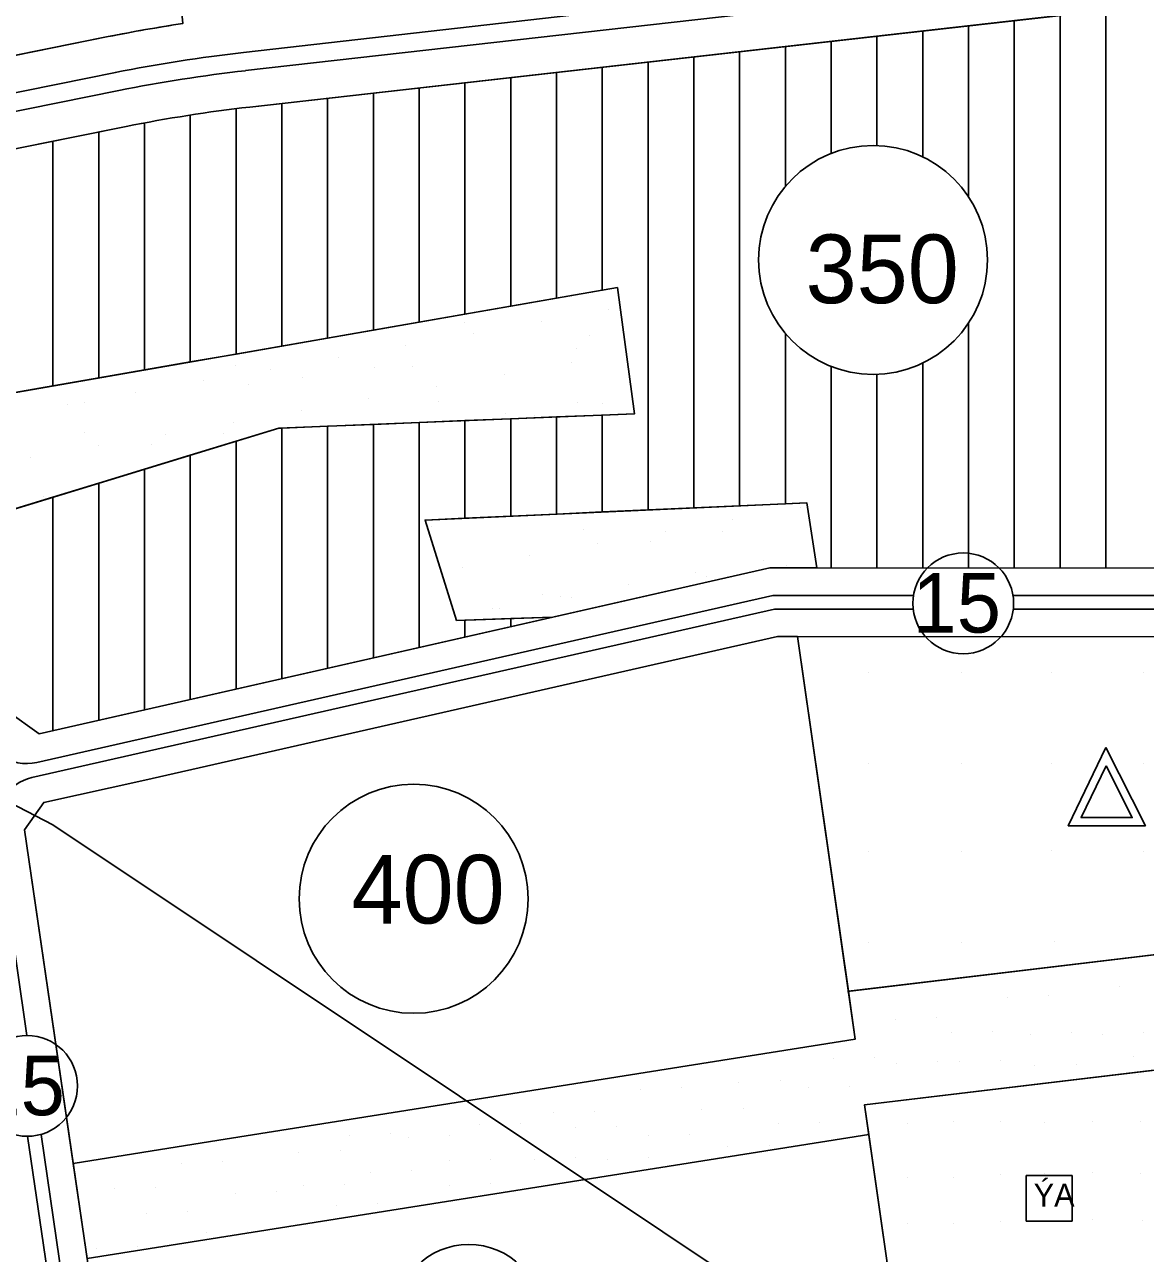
# Model space of a CAD drawing. Extents: x 419109 to 421295, y 4452223 to 4457798.
# Drawn here: x 419326.4 to 419571.2, y 4453711.7 to 4453980 of the extents above; entities that cross this region are included whole.
import ezdxf

# ---------------------------------------------------------------- set-up
doc = ezdxf.new("R2010")
doc.units = 0
for name, color, linetype in [('ADA', 7, 'Continuous'), ('ADAKENARI', 7, 'Continuous'), ('Default', 7, 'Continuous'), ('KALDIRIM', 7, 'Continuous'), ('KD_DAIRE', 7, 'Continuous'), ('KD_YGEN', 7, 'Continuous'), ('LJ_SEMBOL', 7, 'Continuous'), ('PL_AYA_PARK_DINLENME', 7, 'Continuous'), ('PL_EĞİTİM', 7, 'Continuous'), ('PL_KON_MEV_350', 7, 'Continuous'), ('PL_KON_MEV_400', 7, 'Continuous'), ('PL_SAY_DINI_TESIS', 7, 'Continuous'), ('PL_TİCK', 7, 'Continuous'), ('SM_DAIRE', 7, 'Continuous'), ('SM_SEMBOL', 7, 'Continuous'), ('SM_TAKS', 7, 'Continuous'), ('SN_3_DERECE_KAYNAK_KORUMA', 7, 'Continuous'), ('TR_DINITESIS', 7, 'Continuous'), ('TR_EĞİTİM', 7, 'Continuous'), ('TR_ILKEGITIM', 7, 'Continuous'), ('TR_ORTAYOGUNKONUT', 7, 'Continuous'), ('TR_PARKALANI', 7, 'Continuous'), ('TR_TİCK', 7, 'Continuous'), ('TR_YUKSEKYOGUNKONUT', 7, 'Continuous')]:
    doc.layers.add(name, color=color, linetype=linetype)

# ---------------------------------------------------------------- blocks, each defined once
blk = doc.blocks.new('POINT_DISPLAY')
at = {"layer": 'Default'}
blk.add_line((0, 0), (0, 0), dxfattribs=at)

msp = doc.modelspace()

# ---------------------------------------------------------------- linework, layer by layer
at = {"layer": 'ADA'}
for p, q in [((419455.88, 4453922.6), (419306.19, 4453896.51)), ((419459.64, 4453895.02), (419455.88, 4453922.6)), ((419381.93, 4453891.89), (419459.64, 4453895.02)), ((419317.06, 4453872.07), (419381.93, 4453891.89)), ((419413.89, 4453871.83), (419497.24, 4453875.59)), ((419497.24, 4453875.59), (419499.43, 4453861.36)), ((419420.78, 4453849.9), (419413.89, 4453871.83)), ((419441.77, 4453850.6), (419420.78, 4453849.9))]:
    msp.add_line(p, q, dxfattribs=at)
at = {"layer": 'ADAKENARI'}
for p, q in [((419375.58, 4453962.01), (419597.94, 4453987.19)), ((419344.64, 4453977.39), (419289.1, 4453966.24)), ((419268.25, 4453941.65), (419348.58, 4453957.78)), ((419329.56, 4453825.15), (419489.18, 4453861.36)), ((419489.18, 4453861.36), (419652.35, 4453861.31)), ((419352.65, 4453815.01), (419490.86, 4453846.36)), ((419490.86, 4453846.36), (419652.25, 4453846.31)), ((419495.26, 4453846.36), (419507.84, 4453758.46)), ((419322.63, 4453830.1), (419329.56, 4453825.15)), ((419330.57, 4453810.17), (419352.65, 4453815.01)), ((419330.57, 4453810.17), (419326.41, 4453804.15)), ((419329.63, 4453806.05), (419329.64, 4453806.03)), ((419346.53, 4453666.02), (419326.41, 4453804.15)), ((419623.03, 4453782.84), (419506.18, 4453768.89)), ((419367.01, 4453736.1), (419507.84, 4453758.46)), ((419509.89, 4453744.15), (419588.56, 4453753.54)), ((419509.89, 4453744.15), (419518.63, 4453683.04)), ((419337.02, 4453731.34), (419367.01, 4453736.1)), ((419340.05, 4453710.55), (419510.82, 4453737.67))]:
    msp.add_line(p, q, dxfattribs=at)
for radius, start in [(340, 98.5592), (320, 96.4599)]:
    msp.add_arc((419411.58, 4453644.04), radius, start, 101.3544, dxfattribs=at)
at = {"layer": 'KALDIRIM'}
for p, q in [((419374.68, 4453969.96), (419597.04, 4453995.14)), ((419374.23, 4453973.94), (419467.74, 4453984.52)), ((419277.88, 4453955.82), (419346.22, 4453969.55)), ((419278.32, 4453951.83), (419347, 4453965.62)), ((419329.07, 4453818.89), (419489.85, 4453855.36)), ((419489.85, 4453855.36), (419520.58, 4453855.35)), ((419542.31, 4453855.34), (419652.35, 4453855.31)), ((419328, 4453815.57), (419490.19, 4453852.36)), ((419490.19, 4453852.36), (419520.52, 4453852.35)), ((419542.37, 4453852.34), (419652.25, 4453852.31)), ((419326.89, 4453759.24), (419320.31, 4453804.38)), ((419327.06, 4453737.24), (419332.31, 4453701.2)), ((419341.08, 4453661.8), (419330.03, 4453737.67))]:
    msp.add_line(p, q, dxfattribs=at)
for centre, radius, start, end in [((419411.58, 4453644.04), 332, 96.4599, 101.3544), ((419411.58, 4453644.04), 328, 96.4599, 101.3544), ((419326.86, 4453828.64), 10, 187.5596, 282.7792), ((419330.21, 4453805.82), 10, 102.7792, 188.289)]:
    msp.add_arc(centre, radius, start, end, dxfattribs=at)
at = {"layer": 'KD_DAIRE'}
for centre in [(419531.44, 4453853.63), (419326.96, 4453748.24)]:
    msp.add_circle(centre, 11, dxfattribs=at)
at = {"layer": 'LJ_SEMBOL'}
for points in [[(419562.58, 4453822.15), (419554.37, 4453805.07), (419571.23, 4453805.07), (419562.58, 4453822.15)], [(419562.62, 4453818.14), (419568.34, 4453806.84), (419557.19, 4453806.84), (419562.62, 4453818.14)]]:
    msp.add_lwpolyline(points, dxfattribs=at)
at = {"layer": 'PL_AYA_PARK_DINLENME'}
msp.add_lwpolyline([(419344.64, 4453977.39), (419289.1, 4453966.24), (419287.58, 4453986.8), (419360.1, 4453989.49), (419360.98, 4453980.26), (419358.93, 4453979.94), (419356.88, 4453979.61), (419354.84, 4453979.27), (419352.79, 4453978.92), (419350.75, 4453978.56), (419348.71, 4453978.18), (419346.68, 4453977.79)], close=True, dxfattribs=at)
for points in [[(419322.59, 4453873.76), (419332.59, 4453876.81), (419342.59, 4453879.87), (419352.59, 4453882.92), (419362.59, 4453885.98), (419372.59, 4453889.04), (419381.93, 4453891.89), (419382.59, 4453891.92), (419392.59, 4453892.32), (419402.59, 4453892.72), (419412.59, 4453893.13), (419422.59, 4453893.53), (419432.59, 4453893.93), (419442.59, 4453894.34), (419452.59, 4453894.74), (419459.64, 4453895.02), (419455.88, 4453922.6), (419452.59, 4453922.02), (419442.59, 4453920.28), (419432.59, 4453918.54), (419422.59, 4453916.8), (419412.59, 4453915.05), (419402.59, 4453913.31), (419392.59, 4453911.57), (419382.59, 4453909.83), (419372.59, 4453908.08), (419362.59, 4453906.34), (419352.59, 4453904.6), (419342.59, 4453902.85), (419332.59, 4453901.11), (419322.59, 4453899.37)], [(419422.59, 4453849.96), (419432.59, 4453850.3), (419441.77, 4453850.6), (419489.18, 4453861.36), (419499.43, 4453861.36), (419497.24, 4453875.59), (419492.59, 4453875.38), (419482.59, 4453874.93), (419472.59, 4453874.48), (419462.59, 4453874.03), (419452.59, 4453873.58), (419442.59, 4453873.13), (419432.59, 4453872.68), (419422.59, 4453872.23), (419413.89, 4453871.83), (419420.78, 4453849.9), (419422.59, 4453849.96)], [(419792.89, 4453770.88), (419792.87, 4453792.02), (419685.88, 4453779.84), (419662.1, 4453777.13), (419664.72, 4453798.1), (419670.71, 4453846.06), (419652.25, 4453846.31), (419634.56, 4453846.32), (419623.03, 4453782.84), (419506.35, 4453768.91), (419507.84, 4453758.46), (419367.01, 4453736.1), (419337.02, 4453731.34), (419340.05, 4453710.55), (419510.82, 4453737.67), (419509.89, 4453744.15), (419588.56, 4453753.54), (419592.02, 4453754.04), (419598.46, 4453754.96), (419660.06, 4453760.73), (419659.43, 4453755.69), (419792.89, 4453770.88)]]:
    msp.add_lwpolyline(points, dxfattribs=at)
at = {"layer": 'PL_EĞİTİM'}
msp.add_lwpolyline([(419506.35, 4453768.91), (419623.03, 4453782.84), (419634.56, 4453846.32), (419495.26, 4453846.36), (419506.35, 4453768.91)], dxfattribs=at)
at = {"layer": 'PL_KON_MEV_350'}
for points in [[(419317.06, 4453872.07), (419320, 4453849.92), (419322.63, 4453830.1), (419329.56, 4453825.15), (419441.77, 4453850.6), (419432.59, 4453850.3), (419422.59, 4453849.96), (419420.78, 4453849.9), (419413.89, 4453871.83), (419422.59, 4453872.23), (419432.59, 4453872.68), (419442.59, 4453873.13), (419452.59, 4453873.58), (419462.59, 4453874.03), (419472.59, 4453874.48), (419482.59, 4453874.93), (419492.59, 4453875.38), (419497.24, 4453875.59), (419499.43, 4453861.36), (419609.19, 4453861.32), (419602.59, 4453935.2), (419597.94, 4453987.19), (419375.58, 4453962.01)], [(419348.58, 4453957.78), (419283.35, 4453944.68)], [(419322.59, 4453899.37), (419332.59, 4453901.11), (419342.59, 4453902.85), (419352.59, 4453904.6), (419362.59, 4453906.34), (419372.59, 4453908.08), (419382.59, 4453909.83), (419392.59, 4453911.57), (419402.59, 4453913.31), (419412.59, 4453915.05), (419422.59, 4453916.8), (419432.59, 4453918.54), (419442.59, 4453920.28), (419452.59, 4453922.02), (419455.88, 4453922.6), (419459.64, 4453895.02), (419452.59, 4453894.74), (419442.59, 4453894.34), (419432.59, 4453893.93), (419422.59, 4453893.53), (419412.59, 4453893.13), (419402.59, 4453892.72), (419392.59, 4453892.32), (419382.59, 4453891.92), (419381.93, 4453891.89), (419372.59, 4453889.04), (419362.59, 4453885.98), (419352.59, 4453882.92), (419342.59, 4453879.87), (419332.59, 4453876.81), (419322.59, 4453873.76)]]:
    msp.add_lwpolyline(points, dxfattribs=at)
msp.add_arc((419411.58, 4453644.04), 320, 96.4599, 101.3544, dxfattribs=at)
at = {"layer": 'PL_KON_MEV_400'}
msp.add_lwpolyline([(419506.35, 4453768.91), (419495.26, 4453846.36), (419490.86, 4453846.36), (419352.65, 4453815.01), (419330.57, 4453810.17), (419326.41, 4453804.15), (419337.02, 4453731.34), (419367.01, 4453736.1), (419507.84, 4453758.46), (419506.35, 4453768.91)], dxfattribs=at)
at = {"layer": 'PL_SAY_DINI_TESIS'}
msp.add_lwpolyline([(419592.02, 4453754.04), (419588.56, 4453753.54), (419509.89, 4453744.15), (419510.82, 4453737.67), (419518.63, 4453683.04), (419590.74, 4453692.44), (419600.67, 4453693.58), (419597.31, 4453717.13), (419592.02, 4453754.04)], dxfattribs=at)
at = {"layer": 'PL_TİCK'}
msp.add_lwpolyline([(419340.05, 4453710.55), (419346.53, 4453666.02), (419357.85, 4453657.69), (419512.04, 4453682.18), (419518.63, 4453683.04), (419510.82, 4453737.67), (419340.05, 4453710.55)], dxfattribs=at)
at = {"layer": 'SM_DAIRE'}
msp.add_circle((419511.74, 4453928.62), 25, dxfattribs=at)
at = {"layer": 'SM_SEMBOL'}
for points in [[(419555.21, 4453728.7), (419545.21, 4453728.7)], [(419545.21, 4453718.7), (419545.21, 4453728.7)], [(419555.21, 4453718.7), (419555.21, 4453728.7)], [(419555.21, 4453718.7), (419545.21, 4453718.7)]]:
    msp.add_lwpolyline(points, dxfattribs=at)
at = {"layer": 'SM_TAKS'}
for centre, radius in [((419411.38, 4453789.11), 25), ((419423.43, 4453697.64), 15.99)]:
    msp.add_circle(centre, radius, dxfattribs=at)
at = {"layer": 'SN_3_DERECE_KAYNAK_KORUMA'}
msp.add_lwpolyline([(420357.81, 4452232.59), (420364.57, 4452258.77), (420388.14, 4452395.87), (420395.04, 4452520.02), (420383.4, 4452655.62), (420344.11, 4452773.22), (420290.77, 4452875.07), (420213.22, 4452980.45), (420010.57, 4453225.26), (419772.92, 4453473.96), (419554.68, 4453657.1), (419332.55, 4453805.23), (419159.82, 4453894.89), (419126.5, 4453906.07)], dxfattribs=at)
at = {"layer": 'TR_ORTAYOGUNKONUT'}
for p, q in [((419562.59, 4453861.34), (419562.59, 4453983.19)), ((419532.59, 4453942.42), (419532.59, 4453979.79)), ((419542.59, 4453861.34), (419542.59, 4453980.92)), ((419552.59, 4453861.34), (419552.59, 4453982.05)), ((419512.59, 4453953.61), (419512.59, 4453977.52)), ((419522.59, 4453951.15), (419522.59, 4453978.66)), ((419482.59, 4453874.93), (419482.59, 4453974.13)), ((419492.59, 4453944.7), (419492.59, 4453975.26)), ((419502.59, 4453951.89), (419502.59, 4453976.39)), ((419462.59, 4453874.03), (419462.59, 4453971.86)), ((419472.59, 4453874.48), (419472.59, 4453973)), ((419442.59, 4453920.28), (419442.59, 4453969.6)), ((419452.59, 4453922.02), (419452.59, 4453970.73)), ((419412.59, 4453915.05), (419412.59, 4453966.2)), ((419422.59, 4453916.8), (419422.59, 4453967.33)), ((419432.59, 4453918.54), (419432.59, 4453968.47)), ((419392.59, 4453911.57), (419392.59, 4453963.94)), ((419402.59, 4453913.31), (419402.59, 4453965.07)), ((419372.59, 4453908.08), (419372.59, 4453961.6)), ((419382.59, 4453909.83), (419382.59, 4453962.81)), ((419352.59, 4453904.6), (419352.59, 4453958.51)), ((419362.59, 4453906.34), (419362.59, 4453960.21)), ((419342.59, 4453902.85), (419342.59, 4453956.58)), ((419332.59, 4453901.11), (419332.59, 4453954.57)), ((419492.59, 4453875.38), (419492.59, 4453912.55)), ((419532.59, 4453861.35), (419532.59, 4453914.83)), ((419502.59, 4453861.35), (419502.59, 4453905.36)), ((419522.59, 4453861.35), (419522.59, 4453906.1)), ((419512.59, 4453861.35), (419512.59, 4453903.64)), ((419432.59, 4453872.68), (419432.59, 4453893.93)), ((419442.59, 4453873.13), (419442.59, 4453894.34)), ((419452.59, 4453873.58), (419452.59, 4453894.74)), ((419382.59, 4453837.18), (419382.59, 4453891.92)), ((419392.59, 4453839.45), (419392.59, 4453892.32)), ((419402.59, 4453841.72), (419402.59, 4453892.72)), ((419412.59, 4453843.99), (419412.59, 4453893.13)), ((419422.59, 4453872.23), (419422.59, 4453893.53)), ((419372.59, 4453834.91), (419372.59, 4453889.04)), ((419362.59, 4453832.65), (419362.59, 4453885.98)), ((419352.59, 4453830.38), (419352.59, 4453882.92)), ((419342.59, 4453828.11), (419342.59, 4453879.87)), ((419332.59, 4453825.84), (419332.59, 4453876.81)), ((419422.59, 4453846.25), (419422.59, 4453849.96)), ((419432.59, 4453848.52), (419432.59, 4453850.3))]:
    msp.add_line(p, q, dxfattribs=at)
at = {"layer": 'TR_TİCK'}
msp.add_lwpolyline([(419510.82, 4453737.67), (419340.05, 4453710.55), (419346.53, 4453666.02), (419357.85, 4453657.69), (419512.04, 4453682.18), (419518.63, 4453683.04), (419510.82, 4453737.67)], dxfattribs=at)
msp.add_arc((419423.43, 4453697.64), 15.99, 0, 180, dxfattribs=at)
at = {"layer": 'TR_YUKSEKYOGUNKONUT'}
msp.add_lwpolyline([(419506.35, 4453768.91), (419495.26, 4453846.36), (419490.86, 4453846.36), (419352.65, 4453815.01), (419330.57, 4453810.17), (419326.41, 4453804.15), (419337.02, 4453731.34), (419367.01, 4453736.1), (419507.84, 4453758.46), (419506.35, 4453768.91)], dxfattribs=at)
for start, end in [(0, 180), (180, 0)]:
    msp.add_arc((419411.38, 4453789.11), 25, start, end, dxfattribs=at)

# ---------------------------------------------------------------- block references
at = {"layer": 'TR_DINITESIS', "xscale": 0.1, "yscale": 0.10000000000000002}
for p in [(419569.77, 4453750.69), (419519.24, 4453740.14), (419529.24, 4453740.43), (419539.5, 4453740.43), (419549.26, 4453740.24), (419559.59, 4453740.43), (419570.23, 4453740.4), (419519.24, 4453728.14), (419529.24, 4453728.14), (419539.5, 4453728.96), (419549.26, 4453729.05), (419559.59, 4453729.34), (419570.23, 4453729.22), (419519.24, 4453718.14), (419529.24, 4453718.14), (419539.5, 4453718.63), (419549.64, 4453718.63), (419559.59, 4453719.1), (419570.61, 4453718.79)]:
    msp.add_blockref('POINT_DISPLAY', p, dxfattribs=at)
at = {"layer": 'TR_EĞİTİM', "xscale": 0.1, "yscale": 0.10000000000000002}
for p in [(419510.82, 4453838.61), (419531.07, 4453838.61), (419550.82, 4453838.61), (419570.79, 4453838.61), (419510.82, 4453818.61), (419531.07, 4453818.61), (419550.82, 4453818.61), (419570.79, 4453818.61), (419550.82, 4453799.76), (419510.82, 4453799.54), (419531.07, 4453799.54), (419570.79, 4453799.54), (419510.82, 4453779.54), (419531.07, 4453779.54), (419551.27, 4453779.85)]:
    msp.add_blockref('POINT_DISPLAY', p, dxfattribs=at)
at = {"layer": 'TR_ILKEGITIM', "xscale": 0.1, "yscale": 0.10000000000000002}
for p in [(419570.79, 4453838.61), (419570.79, 4453818.61), (419570.79, 4453799.54)]:
    msp.add_blockref('POINT_DISPLAY', p, dxfattribs=at)
at = {"layer": 'TR_PARKALANI', "xscale": 0.1, "yscale": 0.10000000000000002}
for p in [(419454.01, 4453917.82), (419439.24, 4453915.21), (419422.55, 4453914.97), (419424.47, 4453912.61), (419409.7, 4453910.01), (419449.74, 4453912.16), (419394.93, 4453907.4), (419446.9, 4453909.29), (419372.4, 4453905.48), (419380.15, 4453904.8), (419402.82, 4453905.2), (419411.06, 4453905.33), (419445.9, 4453906.23), (419365.38, 4453902.19), (419387.18, 4453902.88), (419431.13, 4453903.63), (419350.61, 4453899.59), (419375.23, 4453901.37), (419416.36, 4453901.03), (419335.84, 4453896.98), (419339.39, 4453897.4), (419401.59, 4453898.42), (419416.72, 4453897.67), (419447.13, 4453897.39), (419452.56, 4453897.25), (419386.81, 4453895.82), (419431.49, 4453895.07), (419437.79, 4453894.65), (419339.39, 4453891), (419372.04, 4453893.21), (419354.16, 4453888.39), (419357.27, 4453890.61), (419369.8, 4453890.71), (419342.5, 4453888), (419327.73, 4453885.4), (419330.5, 4453876.89), (419495.86, 4453874.51), (419415.34, 4453870.46), (419448.43, 4453869.69), (419478.85, 4453869.4), (419481.09, 4453871.9), (419463.21, 4453867.09), (419466.32, 4453869.3), (419436.77, 4453864.09), (419451.55, 4453866.69), (419422, 4453861.48), (419487.75, 4453862.92), (419492.75, 4453861.88), (419472.98, 4453860.32), (419475.38, 4453859.54), (419458.21, 4453857.71), (419439.54, 4453855.58), (419443.43, 4453855.11), (419445.83, 4453854.92), (419428.66, 4453852.5), (419430.19, 4453852.6), (419541.11, 4453767.6), (419550.09, 4453767.9), (419565.66, 4453770), (419516.56, 4453762.81), (419525.54, 4453763.11), (419528.84, 4453759.82), (419537.82, 4453760.12), (419546.2, 4453759.52), (419555.18, 4453759.82), (419561.77, 4453759.52), (419570.75, 4453759.82), (419503.09, 4453754.13), (419512.07, 4453754.43), (419568.66, 4453754.73), (419516.86, 4453753.23), (419525.84, 4453753.53), (419530.63, 4453753.53), (419539.61, 4453753.83), (419547.1, 4453752.63), (419556.08, 4453752.93), (419482.43, 4453749.04), (419491.41, 4453749.34), (419460.87, 4453747.54), (419469.85, 4453747.84), (419497.7, 4453747.84), (419506.68, 4453748.14), (419483.33, 4453743.35), (419442.01, 4453742.45), (419450.99, 4453742.75), (419474.34, 4453743.05), (419425.84, 4453739.76), (419434.82, 4453740.06), (419446.8, 4453739.16), (419455.78, 4453739.46), (419491.11, 4453740.06), (419500.09, 4453740.36), (419397.4, 4453737.51), (419406.38, 4453737.81), (419410.27, 4453737.06), (419419.25, 4453737.36), (419462.67, 4453737.36), (419471.65, 4453737.66), (419489.01, 4453735.27), (419386.32, 4453733.77), (419395.3, 4453734.07), (419446.8, 4453732.57), (419462.67, 4453732.57), (419480.03, 4453734.97), (419360.57, 4453731.37), (419369.55, 4453731.67), (419419.25, 4453731.97), (419428.23, 4453732.27), (419437.82, 4453732.27), (419453.68, 4453732.27), (419401.89, 4453729.43), (419410.87, 4453729.73), (419346.05, 4453725.83), (419355.03, 4453726.13), (419372.4, 4453724.79), (419381.38, 4453725.09), (419387.22, 4453726.43), (419396.2, 4453726.73), (419419.25, 4453726.58), (419428.23, 4453726.88), (419394.55, 4453722.24), (419403.53, 4453722.54), (419353.08, 4453720.45), (419362.07, 4453720.74), (419375.09, 4453716.55), (419366.11, 4453716.25), (419342.16, 4453712.81), (419351.14, 4453713.11)]:
    msp.add_blockref('POINT_DISPLAY', p, dxfattribs=at)

# ---------------------------------------------------------------- texts
at = {"layer": 'KD_YGEN'}
for p in [(419520.34, 4453847.24), (419315.86, 4453741.84)]:
    msp.add_text('15', height=13, dxfattribs=at).set_placement(p)
at = {"layer": 'SM_SEMBOL'}
msp.add_text('ÝA', height=5, dxfattribs=at).set_placement((419546.83, 4453721.9))
at = {"layer": 'SM_TAKS'}
for s, p in [('350', (419497, 4453919.18)), ('400', (419397.8, 4453783.71))]:
    msp.add_text(s, height=15, dxfattribs=at).set_placement(p)

doc.saveas('drawing.dxf')
